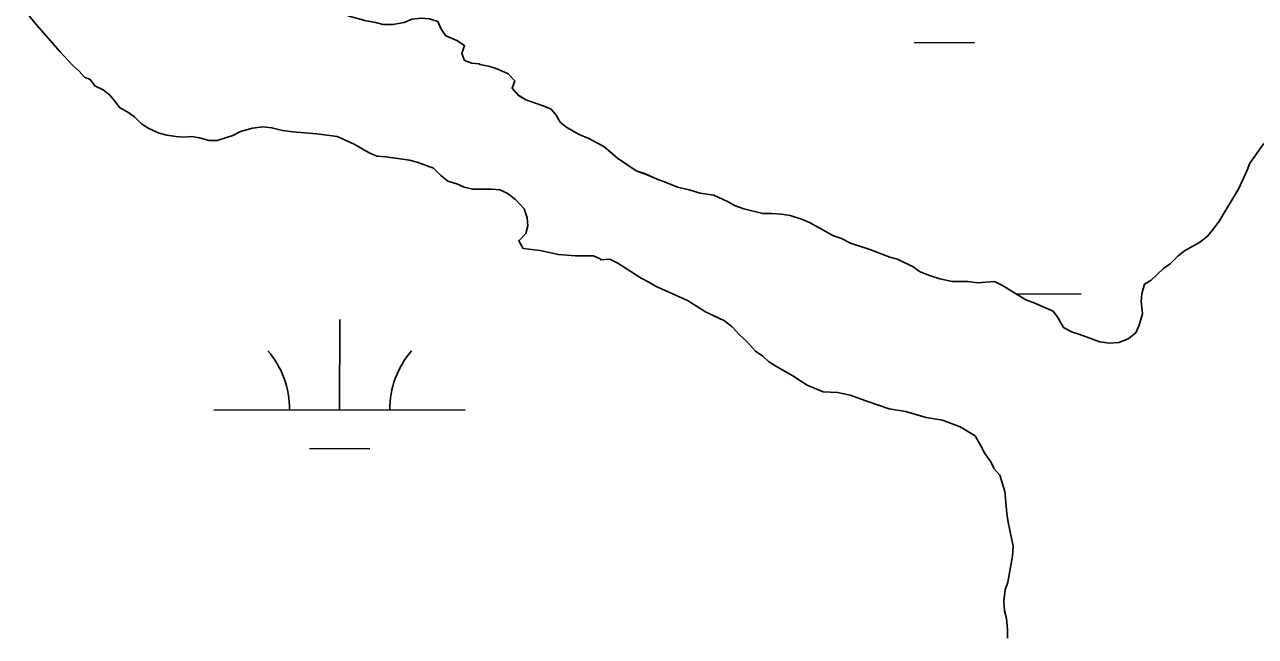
# Model space of a CAD drawing. Extents: x 3148686 to 3186545, y 916144 to 941516.
# Drawn here: x 3153351 to 3153840.7, y 922682.5 to 922926 of the extents above; entities that cross this region are included whole.
import ezdxf

# ---------------------------------------------------------------- set-up
doc = ezdxf.new("R2010")
doc.units = 0
for name, color, linetype in [('V-SITE-VEGE', 7, 'Continuous'), ('V-TOPO-SHOR', 7, 'Continuous'), ('V-WETL-SWMP', 7, 'Continuous')]:
    doc.layers.add(name, color=color, linetype=linetype)

msp = doc.modelspace()

# ---------------------------------------------------------------- linework, layer by layer
at = {"layer": 'V-SITE-VEGE'}
for p, q in [((3153355.64, 922925.95), (3153350.97, 922931.76)), ((3153515.44, 922927.28), (3153516.72, 922924.16)), ((3153365.13, 922915.13), (3153355.64, 922925.95)), ((3153516.72, 922924.16), (3153518.53, 922921.56)), ((3153518.53, 922921.56), (3153522.94, 922919.73)), ((3153522.94, 922919.73), (3153526.04, 922917.64)), ((3153526.04, 922917.64), (3153524.99, 922914.53)), ((3153370.27, 922909.63), (3153365.13, 922915.13)), ((3153524.99, 922914.53), (3153526.02, 922911.68)), ((3153372.61, 922907.44), (3153370.27, 922909.63)), ((3153374.79, 922905.08), (3153372.61, 922907.44)), ((3153526.02, 922911.68), (3153528.87, 922910.63)), ((3153528.87, 922910.63), (3153531.72, 922910.36)), ((3153531.72, 922910.36), (3153532.24, 922910.09)), ((3153532.24, 922910.09), (3153536.13, 922909.3)), ((3153536.13, 922909.3), (3153539.24, 922908.25)), ((3153539.24, 922908.25), (3153543.38, 922906.42)), ((3153377.05, 922904.17), (3153374.79, 922905.08)), ((3153378.86, 922901.57), (3153377.05, 922904.17)), ((3153543.38, 922906.42), (3153545.97, 922903.56)), ((3153545.97, 922903.56), (3153544.92, 922900.71)), ((3153382.23, 922900), (3153378.86, 922901.57)), ((3153384.81, 922897.91), (3153382.23, 922900)), ((3153386.88, 922895.57), (3153384.81, 922897.91)), ((3153544.92, 922900.71), (3153547.51, 922897.85)), ((3153547.51, 922897.85), (3153550.35, 922896.02)), ((3153388.69, 922892.97), (3153386.88, 922895.57)), ((3153392.06, 922891.14), (3153388.69, 922892.97)), ((3153550.35, 922896.02), (3153557.35, 922893.66)), ((3153557.35, 922893.66), (3153560.46, 922892.35)), ((3153394.64, 922889.32), (3153392.06, 922891.14)), ((3153397.49, 922886.45), (3153394.64, 922889.32)), ((3153560.46, 922892.35), (3153562.53, 922890.01)), ((3153562.53, 922890.01), (3153564.07, 922887.15)), ((3153400.33, 922884.62), (3153397.49, 922886.45)), ((3153404.48, 922882.79), (3153400.33, 922884.62)), ((3153407.59, 922882), (3153404.48, 922882.79)), ((3153436.92, 922883.45), (3153433.8, 922881.91)), ((3153441.59, 922884.73), (3153436.92, 922883.45)), ((3153445.75, 922885.24), (3153441.59, 922884.73)), ((3153449.38, 922884.97), (3153445.75, 922885.24)), ((3153453.53, 922883.91), (3153449.38, 922884.97)), ((3153457.68, 922883.38), (3153453.53, 922883.91)), ((3153467.27, 922882.56), (3153457.68, 922883.38)), ((3153564.07, 922887.15), (3153566.66, 922885.06)), ((3153566.66, 922885.06), (3153571.58, 922882.19)), ((3153411.22, 922881.47), (3153407.59, 922882)), ((3153414.33, 922881.2), (3153411.22, 922881.47)), ((3153417.45, 922881.45), (3153414.33, 922881.2)), ((3153420.56, 922880.92), (3153417.45, 922881.45)), ((3153424.45, 922879.87), (3153420.56, 922880.92)), ((3153427.56, 922879.86), (3153424.45, 922879.87)), ((3153433.8, 922881.91), (3153427.56, 922879.86)), ((3153475.31, 922881.5), (3153467.27, 922882.56)), ((3153482.05, 922878.36), (3153475.31, 922881.5)), ((3153488, 922874.96), (3153482.05, 922878.36)), ((3153571.58, 922882.19), (3153575.47, 922880.62)), ((3153575.47, 922880.62), (3153581.42, 922877.48)), ((3153838.54, 922870.85), (3153844.02, 922878.61)), ((3153491.11, 922873.66), (3153488, 922874.96)), ((3153494.74, 922873.38), (3153491.11, 922873.66)), ((3153504.08, 922872.05), (3153494.74, 922873.38)), ((3153581.42, 922877.48), (3153584.01, 922875.4)), ((3153584.01, 922875.4), (3153586.86, 922872.79)), ((3153507.19, 922871.26), (3153504.08, 922872.05)), ((3153513.67, 922868.9), (3153507.19, 922871.26)), ((3153516.51, 922866.04), (3153513.67, 922868.9)), ((3153586.86, 922872.79), (3153594.36, 922867.84)), ((3153834.09, 922860.74), (3153837.49, 922868)), ((3153837.49, 922868), (3153838.54, 922870.85)), ((3153519.36, 922863.69), (3153516.51, 922866.04)), ((3153522.99, 922862.64), (3153519.36, 922863.69)), ((3153594.36, 922867.84), (3153597.99, 922866.53)), ((3153597.99, 922866.53), (3153602.65, 922864.43)), ((3153602.65, 922864.43), (3153606.28, 922863.12)), ((3153606.28, 922863.12), (3153610.69, 922861.29)), ((3153525.84, 922861.34), (3153522.99, 922862.64)), ((3153529.21, 922860.54), (3153525.84, 922861.34)), ((3153536.73, 922860.52), (3153529.21, 922860.54)), ((3153540.1, 922860.25), (3153536.73, 922860.52)), ((3153542.95, 922858.94), (3153540.1, 922860.25)), ((3153546.32, 922856.33), (3153542.95, 922858.94)), ((3153610.69, 922861.29), (3153615.35, 922860.23)), ((3153615.35, 922860.23), (3153619.76, 922858.92)), ((3153619.76, 922858.92), (3153625.21, 922858.12)), ((3153826.26, 922847.8), (3153834.09, 922860.74)), ((3153549.68, 922852.69), (3153546.32, 922856.33)), ((3153625.21, 922858.12), (3153630.9, 922855.51)), ((3153630.9, 922855.51), (3153633.49, 922853.94)), ((3153633.49, 922853.94), (3153637.12, 922852.63)), ((3153550.96, 922849.05), (3153549.68, 922852.69)), ((3153551.21, 922845.94), (3153550.96, 922849.05)), ((3153637.12, 922852.63), (3153644.64, 922850.79)), ((3153644.64, 922850.79), (3153648.27, 922850.77)), ((3153648.27, 922850.77), (3153652.16, 922850.5)), ((3153652.16, 922850.5), (3153655.54, 922849.97)), ((3153655.54, 922849.97), (3153660.46, 922848.4)), ((3153660.46, 922848.4), (3153663.57, 922847.09)), ((3153550.42, 922842.82), (3153551.21, 922845.94)), ((3153663.57, 922847.09), (3153672.89, 922841.86)), ((3153821.57, 922841.59), (3153823.66, 922844.17)), ((3153823.66, 922844.17), (3153826.26, 922847.8)), ((3153547.56, 922839.98), (3153550.42, 922842.82)), ((3153549.36, 922836.86), (3153547.56, 922839.98)), ((3153672.89, 922841.86), (3153676, 922840.81)), ((3153676, 922840.81), (3153679.62, 922838.99)), ((3153679.62, 922838.99), (3153687.66, 922836.36)), ((3153812.47, 922835.91), (3153818.45, 922839.26)), ((3153818.45, 922839.26), (3153821.57, 922841.59)), ((3153556.1, 922836.06), (3153549.36, 922836.86)), ((3153563.36, 922834.47), (3153556.1, 922836.06)), ((3153570.11, 922833.93), (3153563.36, 922834.47)), ((3153577.38, 922833.9), (3153570.11, 922833.93)), ((3153580.22, 922832.6), (3153577.38, 922833.9)), ((3153687.66, 922836.36), (3153695.18, 922833.48)), ((3153806.74, 922830.74), (3153809.87, 922833.85)), ((3153809.87, 922833.85), (3153812.47, 922835.91)), ((3153580.22, 922832.34), (3153580.22, 922832.6)), ((3153583.86, 922832.58), (3153580.22, 922832.34)), ((3153586.96, 922831.02), (3153583.86, 922832.58)), ((3153596.28, 922825.01), (3153586.96, 922831.02)), ((3153695.18, 922833.48), (3153698.29, 922832.69)), ((3153698.29, 922832.69), (3153704.5, 922829.55)), ((3153704.5, 922829.55), (3153707.09, 922827.73)), ((3153799.19, 922824.28), (3153804.14, 922828.93)), ((3153804.14, 922828.93), (3153806.74, 922830.74)), ((3153599.39, 922823.45), (3153596.28, 922825.01)), ((3153707.09, 922827.73), (3153710.98, 922826.16)), ((3153710.98, 922826.16), (3153715.12, 922824.85)), ((3153715.12, 922824.85), (3153720.05, 922823.79)), ((3153796.59, 922822.73), (3153799.19, 922824.28)), ((3153601.98, 922821.88), (3153599.39, 922823.45)), ((3153614.68, 922816.13), (3153601.98, 922821.88)), ((3153720.05, 922823.79), (3153726.28, 922823.77)), ((3153726.28, 922823.77), (3153730.17, 922823.23)), ((3153730.17, 922823.23), (3153736.92, 922823.73)), ((3153736.92, 922823.73), (3153740.02, 922822.16)), ((3153740.02, 922822.16), (3153749.34, 922816.42)), ((3153795.54, 922818.85), (3153796.59, 922822.73)), ((3153621.93, 922811.69), (3153614.68, 922816.13)), ((3153749.34, 922816.42), (3153752.97, 922815.11)), ((3153752.97, 922815.11), (3153760.23, 922811.97)), ((3153795.27, 922815.73), (3153795.54, 922818.85)), ((3153795.77, 922810.8), (3153795.27, 922815.73)), ((3153629.44, 922808.03), (3153621.93, 922811.69)), ((3153760.23, 922811.97), (3153762.03, 922809.37)), ((3153762.03, 922809.37), (3153764.35, 922805.47)), ((3153794.46, 922806.4), (3153795.77, 922810.8)), ((3153632.54, 922805.68), (3153629.44, 922808.03)), ((3153635.38, 922802.56), (3153632.54, 922805.68)), ((3153764.35, 922805.47), (3153767.46, 922803.64)), ((3153793.15, 922803.29), (3153794.46, 922806.4)), ((3153638.23, 922799.95), (3153635.38, 922802.56)), ((3153641.85, 922796.05), (3153638.23, 922799.95)), ((3153767.46, 922803.64), (3153770.83, 922802.59)), ((3153770.83, 922802.59), (3153778.86, 922799.7)), ((3153778.86, 922799.7), (3153782.49, 922799.17)), ((3153782.49, 922799.17), (3153786.39, 922799.42)), ((3153786.39, 922799.42), (3153790.03, 922800.96)), ((3153790.03, 922800.96), (3153793.15, 922803.29)), ((3153644.69, 922793.96), (3153641.85, 922796.05)), ((3153647.02, 922791.88), (3153644.69, 922793.96)), ((3153649.87, 922790.05), (3153647.02, 922791.88)), ((3153656.6, 922786.13), (3153649.87, 922790.05)), ((3153662.3, 922782.48), (3153656.6, 922786.13)), ((3153668.77, 922779.86), (3153662.3, 922782.48)), ((3153674.48, 922779.58), (3153668.77, 922779.86)), ((3153679.41, 922778.53), (3153674.48, 922779.58)), ((3153685.63, 922776.17), (3153679.41, 922778.53)), ((3153694.96, 922773.02), (3153685.63, 922776.17)), ((3153701.44, 922771.96), (3153694.96, 922773.02)), ((3153709.73, 922769.6), (3153701.44, 922771.96)), ((3153716.22, 922768.53), (3153709.73, 922769.6)), ((3153723.21, 922765.91), (3153716.22, 922768.53)), ((3153729.17, 922762.26), (3153723.21, 922765.91)), ((3153731.49, 922758.36), (3153729.17, 922762.26)), ((3153733.04, 922755.24), (3153731.49, 922758.36)), ((3153735.1, 922752.38), (3153733.04, 922755.24)), ((3153736.65, 922749.52), (3153735.1, 922752.38)), ((3153736.65, 922749.26), (3153736.65, 922749.52)), ((3153738.97, 922746.66), (3153736.65, 922749.26)), ((3153741.02, 922740.16), (3153738.97, 922746.66)), ((3153741.77, 922731.34), (3153741.02, 922740.16)), ((3153742.28, 922727.96), (3153741.77, 922731.34)), ((3153744.32, 922718.35), (3153742.28, 922727.96)), ((3153744.04, 922714.46), (3153744.32, 922718.35)), ((3153742.19, 922704.09), (3153744.04, 922714.46)), ((3153741.14, 922700.98), (3153742.19, 922704.09)), ((3153740.61, 922696.57), (3153741.14, 922700.98)), ((3153740.85, 922692.68), (3153740.61, 922696.57)), ((3153741.62, 922689.56), (3153740.85, 922692.68)), ((3153742.12, 922685.15), (3153741.62, 922689.56)), ((3153742.11, 922681.78), (3153742.12, 922685.15))]:
    msp.add_line(p, q, dxfattribs=at)
at = {"layer": 'V-TOPO-SHOR'}
for points in [[(3153350.97, 922931.75), (3153355.64, 922925.95), (3153365.13, 922915.13), (3153370.27, 922909.63), (3153372.61, 922907.44), (3153374.79, 922905.08), (3153377.05, 922904.17)], [(3153539.24, 922908.25), (3153536.13, 922909.3), (3153532.24, 922910.09), (3153531.72, 922910.36), (3153528.87, 922910.63), (3153526.02, 922911.68), (3153524.99, 922914.53), (3153526.04, 922917.64), (3153522.94, 922919.73), (3153518.53, 922921.56), (3153516.72, 922924.16), (3153515.44, 922927.28), (3153512.07, 922928.33), (3153508.7, 922928.6), (3153505.06, 922928.1), (3153501.94, 922926.81), (3153497.53, 922926.05), (3153493.64, 922926.06), (3153490.53, 922926.85), (3153486.38, 922927.65), (3153479.64, 922929.49)], [(3153844.02, 922878.61), (3153838.54, 922870.85), (3153837.49, 922868), (3153834.09, 922860.74), (3153826.26, 922847.8), (3153823.66, 922844.17), (3153821.57, 922841.59), (3153818.45, 922839.26), (3153812.47, 922835.91), (3153809.87, 922833.85), (3153806.74, 922830.74), (3153804.14, 922828.93), (3153799.19, 922824.28), (3153796.59, 922822.73), (3153795.54, 922818.85), (3153795.27, 922815.73), (3153795.77, 922810.8), (3153794.46, 922806.4), (3153793.15, 922803.29), (3153790.03, 922800.96), (3153786.39, 922799.42), (3153782.49, 922799.17), (3153778.86, 922799.7), (3153770.83, 922802.59), (3153767.46, 922803.64), (3153764.35, 922805.47), (3153762.03, 922809.37), (3153760.23, 922811.97), (3153752.97, 922815.11), (3153749.34, 922816.42), (3153740.02, 922822.16), (3153736.92, 922823.73), (3153730.17, 922823.23), (3153726.28, 922823.77), (3153720.05, 922823.79), (3153715.12, 922824.85), (3153710.98, 922826.16), (3153707.09, 922827.73), (3153704.5, 922829.55), (3153698.29, 922832.69), (3153695.18, 922833.48), (3153687.66, 922836.36), (3153679.62, 922838.99), (3153676, 922840.81), (3153672.89, 922841.86), (3153663.57, 922847.09), (3153660.46, 922848.4), (3153655.54, 922849.97), (3153652.16, 922850.5), (3153648.27, 922850.77), (3153644.64, 922850.79), (3153637.12, 922852.63), (3153633.49, 922853.94), (3153630.9, 922855.51), (3153625.21, 922858.12), (3153619.76, 922858.92), (3153615.35, 922860.23), (3153610.69, 922861.29), (3153606.28, 922863.12), (3153602.65, 922864.43), (3153597.99, 922866.53), (3153594.36, 922867.84), (3153586.86, 922872.79), (3153584.01, 922875.4), (3153581.42, 922877.48), (3153575.47, 922880.62), (3153571.58, 922882.19), (3153566.66, 922885.06), (3153564.07, 922887.15), (3153562.53, 922890.01), (3153560.46, 922892.35), (3153557.35, 922893.66), (3153550.35, 922896.02), (3153547.51, 922897.85), (3153544.92, 922900.71), (3153545.97, 922903.56), (3153543.38, 922906.42), (3153539.24, 922908.25)], [(3153377.05, 922904.17), (3153378.86, 922901.57), (3153382.23, 922900), (3153384.81, 922897.91), (3153386.88, 922895.57), (3153388.69, 922892.97), (3153392.06, 922891.14), (3153394.64, 922889.32), (3153397.49, 922886.45), (3153400.33, 922884.62), (3153404.48, 922882.79), (3153407.59, 922882), (3153411.22, 922881.47), (3153414.33, 922881.2), (3153417.45, 922881.45), (3153420.56, 922880.92), (3153424.45, 922879.87), (3153427.56, 922879.86), (3153433.8, 922881.91), (3153436.92, 922883.45), (3153441.59, 922884.73), (3153445.75, 922885.24), (3153449.38, 922884.97), (3153453.53, 922883.91), (3153457.68, 922883.38), (3153467.27, 922882.56), (3153475.31, 922881.5), (3153482.05, 922878.36), (3153488, 922874.96), (3153491.11, 922873.66), (3153494.74, 922873.38), (3153504.08, 922872.05), (3153507.19, 922871.26), (3153513.67, 922868.9), (3153516.51, 922866.04), (3153519.36, 922863.69), (3153522.99, 922862.64), (3153525.84, 922861.34), (3153529.21, 922860.54), (3153536.73, 922860.52), (3153540.1, 922860.25), (3153542.95, 922858.94), (3153546.32, 922856.33), (3153549.68, 922852.69), (3153550.96, 922849.05), (3153551.21, 922845.94), (3153550.42, 922842.82), (3153547.56, 922839.98), (3153549.36, 922836.86), (3153556.1, 922836.06), (3153563.36, 922834.47), (3153570.11, 922833.93), (3153577.38, 922833.9), (3153580.22, 922832.6), (3153580.22, 922832.34), (3153583.86, 922832.58), (3153586.96, 922831.02), (3153596.28, 922825.01), (3153599.39, 922823.45), (3153601.98, 922821.88), (3153614.68, 922816.13), (3153621.93, 922811.69), (3153629.44, 922808.03), (3153632.54, 922805.68), (3153635.38, 922802.56), (3153638.23, 922799.95), (3153641.85, 922796.05), (3153644.69, 922793.96), (3153647.02, 922791.88), (3153649.87, 922790.05), (3153656.6, 922786.13), (3153662.3, 922782.48), (3153668.77, 922779.86), (3153674.48, 922779.58), (3153679.41, 922778.53), (3153685.63, 922776.17), (3153694.96, 922773.02), (3153701.44, 922771.96), (3153709.73, 922769.6), (3153716.22, 922768.53), (3153723.21, 922765.91), (3153729.17, 922762.26), (3153731.49, 922758.36), (3153733.04, 922755.24), (3153735.1, 922752.38), (3153736.65, 922749.52), (3153736.65, 922749.26), (3153738.97, 922746.66), (3153741.02, 922740.16), (3153741.77, 922731.34), (3153742.28, 922727.96), (3153744.32, 922718.35), (3153744.04, 922714.46), (3153742.19, 922704.09), (3153741.14, 922700.98), (3153740.61, 922696.57), (3153740.85, 922692.68), (3153741.62, 922689.56), (3153742.12, 922685.15), (3153742.11, 922681.78)]]:
    msp.add_lwpolyline(points, dxfattribs=at)
at = {"layer": 'V-WETL-SWMP'}
for p, q in [((3153704.94, 922918.81), (3153728.94, 922918.78)), ((3153745.54, 922818.76), (3153771.43, 922818.73)), ((3153476.32, 922772.62), (3153476.36, 922808.62)), ((3153426.32, 922772.67), (3153526.32, 922772.56)), ((3153464.3, 922757.2), (3153488.3, 922757.17))]:
    msp.add_line(p, q, dxfattribs=at)
for points in [[(3153742.11, 922681.78), (3153742.12, 922685.15), (3153741.62, 922689.56), (3153740.85, 922692.68), (3153740.61, 922696.57), (3153741.14, 922700.98), (3153742.19, 922704.09), (3153744.04, 922714.46), (3153744.32, 922718.35), (3153742.28, 922727.96), (3153741.77, 922731.34), (3153741.03, 922740.16), (3153738.97, 922746.66), (3153736.65, 922749.26), (3153736.65, 922749.52), (3153735.1, 922752.38), (3153733.04, 922755.24), (3153731.49, 922758.36), (3153729.17, 922762.26), (3153723.21, 922765.91), (3153716.22, 922768.53), (3153709.73, 922769.6), (3153701.44, 922771.96), (3153694.96, 922773.02), (3153685.63, 922776.17), (3153679.41, 922778.53), (3153674.48, 922779.58), (3153668.77, 922779.86), (3153662.3, 922782.48), (3153656.6, 922786.14), (3153649.87, 922790.05), (3153647.02, 922791.88), (3153644.69, 922793.96), (3153641.85, 922796.05), (3153638.23, 922799.95), (3153635.38, 922802.56), (3153632.54, 922805.68), (3153629.44, 922808.03), (3153621.92, 922811.69), (3153614.67, 922816.13), (3153601.98, 922821.88), (3153599.39, 922823.45), (3153596.28, 922825.01), (3153586.96, 922831.02), (3153583.86, 922832.58), (3153580.22, 922832.34), (3153580.22, 922832.6), (3153577.37, 922833.91), (3153570.11, 922833.93), (3153563.36, 922834.47), (3153556.11, 922836.06), (3153549.36, 922836.86), (3153547.56, 922839.98), (3153550.42, 922842.82), (3153551.21, 922845.94), (3153550.96, 922849.05), (3153549.68, 922852.69), (3153546.32, 922856.33), (3153542.95, 922858.94), (3153540.1, 922860.25), (3153536.73, 922860.52), (3153529.21, 922860.55), (3153525.84, 922861.34), (3153522.99, 922862.64), (3153519.36, 922863.7), (3153516.51, 922866.04), (3153513.67, 922868.91), (3153507.19, 922871.26), (3153504.08, 922872.05), (3153494.74, 922873.38), (3153491.11, 922873.66), (3153488, 922874.97), (3153482.05, 922878.36), (3153475.31, 922881.5), (3153467.27, 922882.57), (3153457.68, 922883.38), (3153453.53, 922883.91), (3153449.38, 922884.97), (3153445.75, 922885.24), (3153441.59, 922884.73), (3153436.92, 922883.45), (3153433.8, 922881.91), (3153427.56, 922879.85), (3153424.45, 922879.87), (3153420.56, 922880.92), (3153417.45, 922881.45), (3153414.33, 922881.2), (3153411.22, 922881.47), (3153407.59, 922882), (3153404.48, 922882.79), (3153400.33, 922884.62), (3153397.49, 922886.45), (3153394.64, 922889.31), (3153392.06, 922891.14), (3153388.69, 922892.97), (3153386.88, 922895.57), (3153384.81, 922897.91), (3153382.23, 922900), (3153378.86, 922901.57), (3153377.05, 922904.17), (3153374.79, 922905.08), (3153372.61, 922907.44), (3153370.27, 922909.63), (3153365.13, 922915.13), (3153355.64, 922925.95), (3153350.97, 922931.75)], [(3153515.44, 922927.28), (3153516.72, 922924.16), (3153518.53, 922921.56), (3153522.93, 922919.73), (3153526.04, 922917.64), (3153524.99, 922914.53), (3153526.02, 922911.67), (3153528.87, 922910.63), (3153531.72, 922910.36), (3153532.24, 922910.09), (3153536.13, 922909.3), (3153539.24, 922908.25), (3153543.39, 922906.42), (3153545.97, 922903.56), (3153544.92, 922900.71), (3153547.51, 922897.84), (3153550.35, 922896.02), (3153557.35, 922893.66), (3153560.46, 922892.35), (3153562.53, 922890.01), (3153564.07, 922887.15), (3153566.66, 922885.06), (3153571.58, 922882.19), (3153575.47, 922880.62), (3153581.42, 922877.48), (3153584.01, 922875.4), (3153586.86, 922872.79), (3153594.36, 922867.84), (3153597.99, 922866.52), (3153602.65, 922864.43), (3153606.28, 922863.12), (3153610.69, 922861.29), (3153615.35, 922860.23), (3153619.76, 922858.92), (3153625.21, 922858.12), (3153630.9, 922855.51), (3153633.49, 922853.94), (3153637.12, 922852.63), (3153644.64, 922850.79), (3153648.27, 922850.77), (3153652.16, 922850.5), (3153655.53, 922849.97), (3153660.46, 922848.4), (3153663.57, 922847.09), (3153672.89, 922841.86), (3153676, 922840.81), (3153679.63, 922838.99), (3153687.66, 922836.36), (3153695.18, 922833.48), (3153698.29, 922832.69), (3153704.5, 922829.55), (3153707.09, 922827.73), (3153710.98, 922826.16), (3153715.12, 922824.85), (3153720.05, 922823.79), (3153726.28, 922823.77), (3153730.17, 922823.23), (3153736.92, 922823.73), (3153740.02, 922822.16), (3153749.34, 922816.42), (3153752.97, 922815.11), (3153760.23, 922811.97), (3153762.03, 922809.37), (3153764.35, 922805.47), (3153767.46, 922803.64), (3153770.83, 922802.59), (3153778.86, 922799.71), (3153782.49, 922799.17), (3153786.39, 922799.42), (3153790.03, 922800.96), (3153793.15, 922803.29), (3153794.46, 922806.4), (3153795.77, 922810.8), (3153795.27, 922815.73), (3153795.54, 922818.85), (3153796.59, 922822.73), (3153799.19, 922824.28), (3153804.14, 922828.93), (3153806.74, 922830.74), (3153809.87, 922833.84), (3153812.47, 922835.91), (3153818.45, 922839.26), (3153821.57, 922841.59), (3153823.65, 922844.17), (3153826.26, 922847.8), (3153834.09, 922860.74), (3153837.49, 922868), (3153838.54, 922870.85), (3153844.02, 922878.61)]]:
    msp.add_lwpolyline(points, dxfattribs=at)
for centre, start, end in [((3153421.08, 922773.15), 359.1678, 40.7115), ((3153531.56, 922773.03), 139.1678, 180.7115)]:
    msp.add_arc(centre, 35.25, start, end, dxfattribs=at)

doc.saveas('drawing.dxf')
